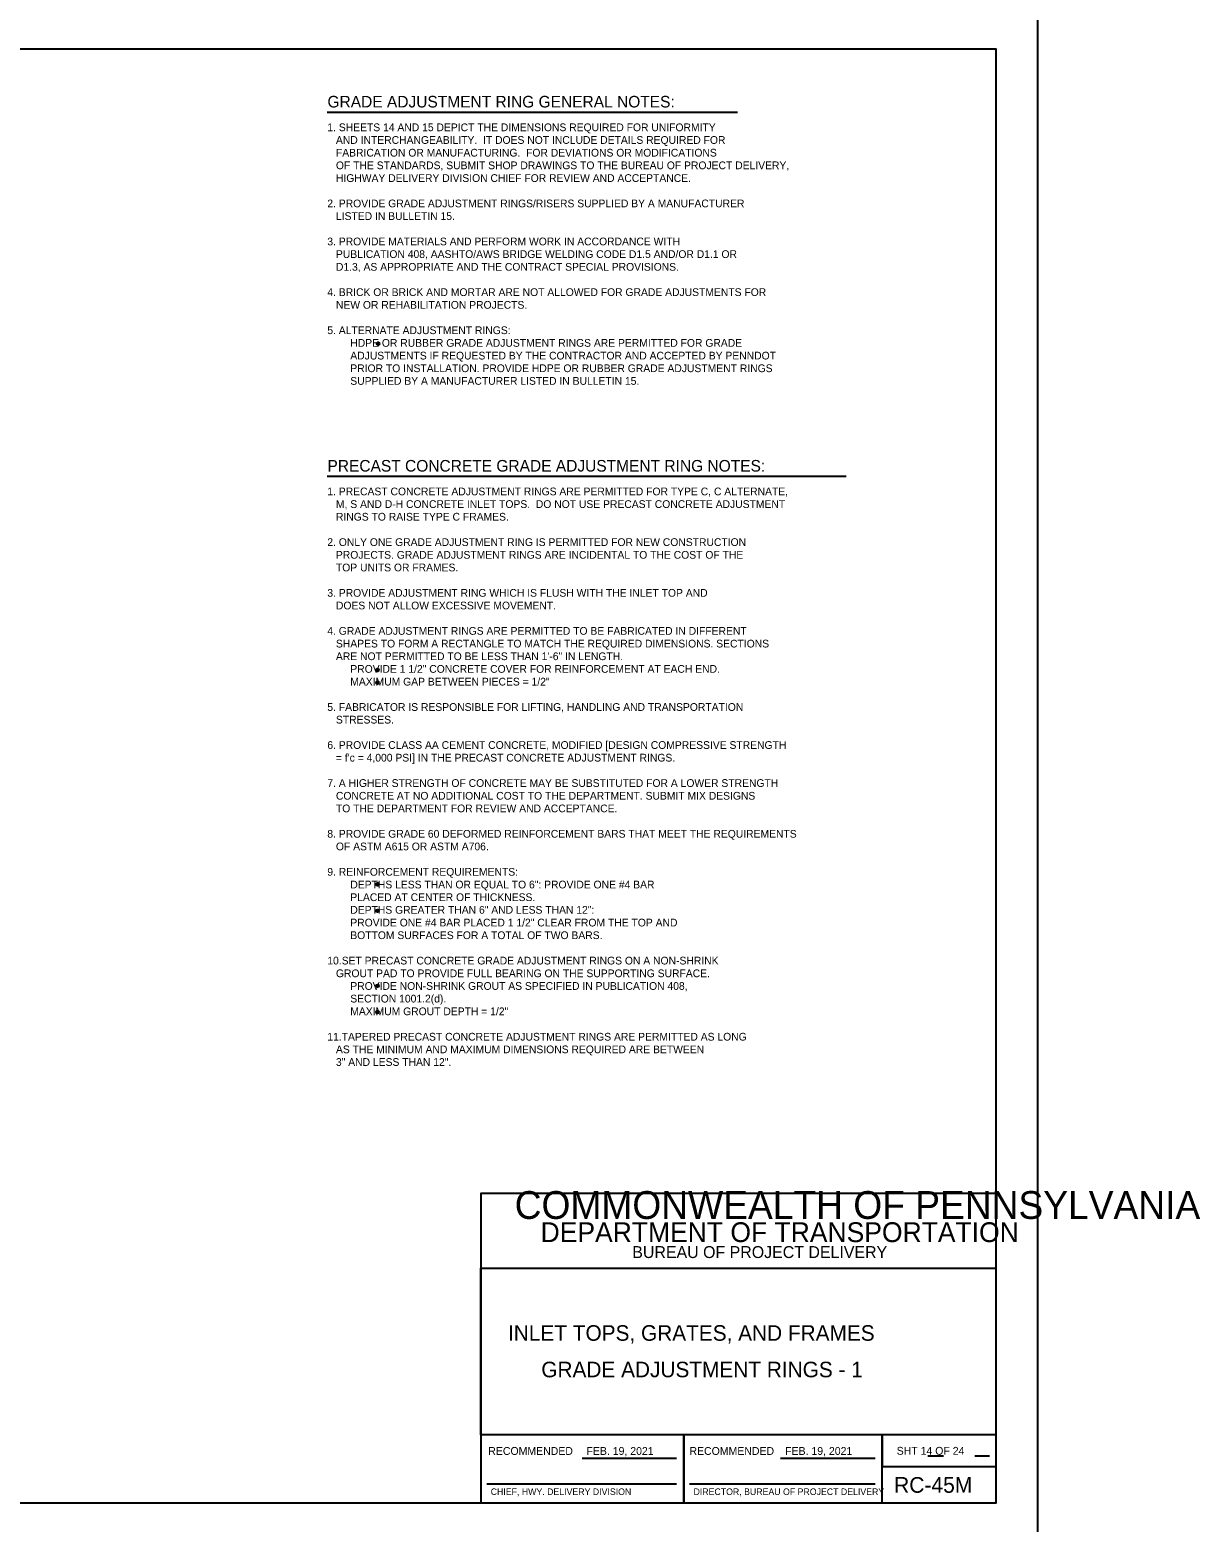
# Model space of a CAD drawing. Extents: x 2087776 to 2104538, y 970919 to 982612.
# Drawn here: x 2100289 to 2101779, y 976790 to 978690 of the extents above; entities that cross this region are included whole.
import ezdxf

# ---------------------------------------------------------------- set-up
doc = ezdxf.new("R2010")
doc.units = 0
doc.layers.add('1', color=7, linetype='Continuous')
doc.layers.add('PLT-BNDY', color=7, linetype='Continuous')

msp = doc.modelspace()

# ---------------------------------------------------------------- linework, layer by layer
at = {"layer": '1'}
for p, q in [((2100667.6, 978585.4), (2101189.6, 978585.4)), ((2100667.6, 978121.9), (2101328, 978121.9)), ((2101431.9, 976874.7), (2101452.1, 976874.7)), ((2101491.8, 976874.7), (2101510.6, 976874.7)), ((2100991.9, 976872), (2101112.3, 976872)), ((2101244.5, 976872), (2101365, 976872)), ((2100870.8, 976839), (2101112.3, 976839)), ((2101128.5, 976839), (2101365, 976839))]:
    msp.add_line(p, q, dxfattribs=at)
msp.add_lwpolyline([(2101519.1, 976815), (2101519.1, 978665.4), (2098940.4, 978665.4), (2098940.4, 976815), (2101519.1, 976815), (2101519.1, 976901.5), (2100862.9, 976901.5), (2100862.9, 977113.7), (2101519.1, 977113.7), (2101519.1, 977208.7), (2100862.9, 977208.7), (2100862.9, 976815), (2101121.5, 976815), (2101121.5, 976901.5), (2101121.5, 976815), (2101374.1, 976815), (2101374.1, 976901.5), (2101374.1, 976861.1), (2101519.1, 976861.1)], dxfattribs=at)
for centre, radius in [((2100732.3, 978290.5), 1.75), ((2100732.3, 978290.5), 1.31), ((2100732.3, 978290.5), 0.875), ((2100732.3, 978290.5), 0.437), ((2100731.6, 977875.1), 1.75), ((2100731.6, 977859), 1.75), ((2100731.6, 977875.1), 1.31), ((2100731.6, 977875.1), 0.875), ((2100731.6, 977875.1), 0.437), ((2100731.6, 977859), 1.31), ((2100731.6, 977859), 0.875), ((2100731.6, 977859), 0.437), ((2100731.6, 977602.3), 1.75), ((2100731.6, 977602.3), 1.31), ((2100731.6, 977602.3), 0.875), ((2100731.6, 977602.3), 0.437), ((2100731.6, 977568.7), 1.75), ((2100731.6, 977568.7), 1.31), ((2100731.6, 977568.7), 0.875), ((2100731.6, 977568.7), 0.437), ((2100731.6, 977473.1), 1.75), ((2100731.6, 977473.1), 1.31), ((2100731.6, 977473.1), 0.875), ((2100731.6, 977473.1), 0.437), ((2100731.6, 977439.6), 1.75), ((2100731.6, 977439.6), 1.31), ((2100731.6, 977439.6), 0.875), ((2100731.6, 977439.6), 0.437)]:
    msp.add_circle(centre, radius, dxfattribs=at)
at = {"layer": 'PLT-BNDY'}
msp.add_lwpolyline([(2098812.4, 978714.6), (2101571.6, 978714.6), (2101571.6, 976765.8), (2098812.4, 976765.8)], close=True, dxfattribs=at)

# ---------------------------------------------------------------- texts
at = {"layer": '1'}
for s, height, p in [('GRADE ADJUSTMENT RING GENERAL NOTES:', 14.764, (2100667.8, 978591.2)), ('1. SHEETS 14 AND 15 DEPICT THE DIMENSIONS REQUIRED FOR UNIFORMITY', 9.843, (2100667.6, 978561)), ('   AND INTERCHANGEABILITY.  IT DOES NOT INCLUDE DETAILS REQUIRED FOR', 9.843, (2100667.6, 978544.9)), ('   FABRICATION OR MANUFACTURING.  FOR DEVIATIONS OR MODIFICATIONS', 9.843, (2100667.6, 978528.7)), ('   OF THE STANDARDS, SUBMIT SHOP DRAWINGS TO THE BUREAU OF PROJECT DELIVERY,', 9.843, (2100667.6, 978512.6)), ('   HIGHWAY DELIVERY DIVISION CHIEF FOR REVIEW AND ACCEPTANCE.', 9.843, (2100667.6, 978496.4)), ('2. PROVIDE GRADE ADJUSTMENT RINGS/RISERS SUPPLIED BY A MANUFACTURER', 9.843, (2100667.6, 978464.1)), ('   LISTED IN BULLETIN 15.', 9.843, (2100667.6, 978448)), ('3. PROVIDE MATERIALS AND PERFORM WORK IN ACCORDANCE WITH', 9.843, (2100667.6, 978415.7)), ('   PUBLICATION 408, AASHTO/AWS BRIDGE WELDING CODE D1.5 AND/OR D1.1 OR', 9.843, (2100667.6, 978399.6)), ('   D1.3, AS APPROPRIATE AND THE CONTRACT SPECIAL PROVISIONS.', 9.843, (2100667.6, 978383.4)), ('4. BRICK OR BRICK AND MORTAR ARE NOT ALLOWED FOR GRADE ADJUSTMENTS FOR', 9.843, (2100667.6, 978351.2)), ('   NEW OR REHABILITATION PROJECTS.', 9.843, (2100667.6, 978335)), ('5. ALTERNATE ADJUSTMENT RINGS:', 9.843, (2100667.6, 978302.7)), ('        ADJUSTMENTS IF REQUESTED BY THE CONTRACTOR AND ACCEPTED BY PENNDOT', 9.843, (2100667.6, 978270.4)), ('        HDPE OR RUBBER GRADE ADJUSTMENT RINGS ARE PERMITTED FOR GRADE', 9.843, (2100667.6, 978286.6)), ('        PRIOR TO INSTALLATION. PROVIDE HDPE OR RUBBER GRADE ADJUSTMENT RINGS', 9.843, (2100667.6, 978254.3)), ('        SUPPLIED BY A MANUFACTURER LISTED IN BULLETIN 15.', 9.843, (2100667.6, 978238.2)), ('PRECAST CONCRETE GRADE ADJUSTMENT RING NOTES:', 14.764, (2100667.8, 978127.7)), ('1. PRECAST CONCRETE ADJUSTMENT RINGS ARE PERMITTED FOR TYPE C, C ALTERNATE,', 9.843, (2100667.6, 978097.5)), ('   M, S AND D-H CONCRETE INLET TOPS.  DO NOT USE PRECAST CONCRETE ADJUSTMENT', 9.843, (2100667.6, 978081.4)), ('   RINGS TO RAISE TYPE C FRAMES.', 9.843, (2100667.6, 978065.3)), ('2. ONLY ONE GRADE ADJUSTMENT RING IS PERMITTED FOR NEW CONSTRUCTION', 9.843, (2100667.6, 978033)), ('   PROJECTS. GRADE ADJUSTMENT RINGS ARE INCIDENTAL TO THE COST OF THE', 9.843, (2100667.6, 978016.8)), ('   TOP UNITS OR FRAMES.', 9.843, (2100667.6, 978000.7)), ('3. PROVIDE ADJUSTMENT RING WHICH IS FLUSH WITH THE INLET TOP AND', 9.843, (2100667.6, 977968.4)), ('   DOES NOT ALLOW EXCESSIVE MOVEMENT.', 9.843, (2100667.6, 977952.3)), ('4. GRADE ADJUSTMENT RINGS ARE PERMITTED TO BE FABRICATED IN DIFFERENT', 9.843, (2100667.6, 977920)), ('   SHAPES TO FORM A RECTANGLE TO MATCH THE REQUIRED DIMENSIONS. SECTIONS', 9.843, (2100667.6, 977903.8)), ('   ARE NOT PERMITTED TO BE LESS THAN 1\'-6" IN LENGTH.', 9.843, (2100667.6, 977887.7)), ('        PROVIDE 1 1/2" CONCRETE COVER FOR REINFORCEMENT AT EACH END.', 9.843, (2100667.6, 977871.6)), ('        MAXIMUM GAP BETWEEN PIECES = 1/2"', 9.843, (2100667.6, 977855.4)), ('5. FABRICATOR IS RESPONSIBLE FOR LIFTING, HANDLING AND TRANSPORTATION', 9.843, (2100667.6, 977823.1)), ('   STRESSES.', 9.843, (2100667.6, 977807)), ('6. PROVIDE CLASS AA CEMENT CONCRETE, MODIFIED [DESIGN COMPRESSIVE STRENGTH', 9.843, (2100667.6, 977774.7)), ("   = f'c = 4,000 PSI] IN THE PRECAST CONCRETE ADJUSTMENT RINGS.", 9.843, (2100667.6, 977758.6)), ('7. A HIGHER STRENGTH OF CONCRETE MAY BE SUBSTITUTED FOR A LOWER STRENGTH', 9.843, (2100667.6, 977726.3)), ('   CONCRETE AT NO ADDITIONAL COST TO THE DEPARTMENT. SUBMIT MIX DESIGNS', 9.843, (2100667.6, 977710.1)), ('   TO THE DEPARTMENT FOR REVIEW AND ACCEPTANCE.', 9.843, (2100667.6, 977694)), ('8. PROVIDE GRADE 60 DEFORMED REINFORCEMENT BARS THAT MEET THE REQUIREMENTS', 9.843, (2100667.6, 977661.7)), ('   OF ASTM A615 OR ASTM A706.', 9.843, (2100667.6, 977645.6)), ('9. REINFORCEMENT REQUIREMENTS:', 9.843, (2100667.6, 977613.3)), ('        DEPTHS LESS THAN OR EQUAL TO 6": PROVIDE ONE #4 BAR', 9.843, (2100667.6, 977597.1)), ('        PLACED AT CENTER OF THICKNESS.', 9.843, (2100667.6, 977581)), ('        DEPTHS GREATER THAN 6" AND LESS THAN 12":', 9.843, (2100667.6, 977564.9)), ('        PROVIDE ONE #4 BAR PLACED 1 1/2" CLEAR FROM THE TOP AND', 9.843, (2100667.6, 977548.7)), ('        BOTTOM SURFACES FOR A TOTAL OF TWO BARS.', 9.843, (2100667.6, 977532.6)), ('10.SET PRECAST CONCRETE GRADE ADJUSTMENT RINGS ON A NON-SHRINK', 9.843, (2100667.6, 977500.3)), ('   GROUT PAD TO PROVIDE FULL BEARING ON THE SUPPORTING SURFACE.', 9.843, (2100667.6, 977484.1)), ('        SECTION 1001.2(d).', 9.843, (2100667.6, 977451.9)), ('        PROVIDE NON-SHRINK GROUT AS SPECIFIED IN PUBLICATION 408,', 9.843, (2100667.6, 977468)), ('        MAXIMUM GROUT DEPTH = 1/2"', 9.843, (2100667.6, 977435.7)), ('11.TAPERED PRECAST CONCRETE ADJUSTMENT RINGS ARE PERMITTED AS LONG', 9.843, (2100667.6, 977403.4)), ('   AS THE MINIMUM AND MAXIMUM DIMENSIONS REQUIRED ARE BETWEEN', 9.843, (2100667.6, 977387.3)), ('   3" AND LESS THAN 12".', 9.843, (2100667.6, 977371.2)), ('COMMONWEALTH OF PENNSYLVANIA', 35.379, (2100906.1, 977176.4)), ('DEPARTMENT OF TRANSPORTATION', 25.211, (2100939.1, 977146.9)), ('BUREAU OF PROJECT DELIVERY', 15.164, (2101055.8, 977126.6)), ('INLET TOPS, GRATES, AND FRAMES', 19.816, (2100897.6, 977021.3)), ('GRADE ADJUSTMENT RINGS - 1', 19.816, (2100940, 976974.8)), ('RECOMMENDED', 10, (2100872.5, 976876)), ('FEB. 19, 2021', 10, (2100997.5, 976876)), ('RECOMMENDED', 10, (2101128.6, 976876)), ('FEB. 19, 2021', 10, (2101250.4, 976876)), ('SHT 14 OF 24', 10, (2101392.4, 976876.2)), ('RC-45M', 20, (2101389.1, 976827.8)), ('CHIEF, HWY. DELIVERY DIVISION', 8.333, (2100875.6, 976825)), ('DIRECTOR, BUREAU OF PROJECT DELIVERY', 8.333, (2101133.8, 976825))]:
    msp.add_text(s, height=height, dxfattribs=at).set_placement(p)

doc.saveas('drawing.dxf')
